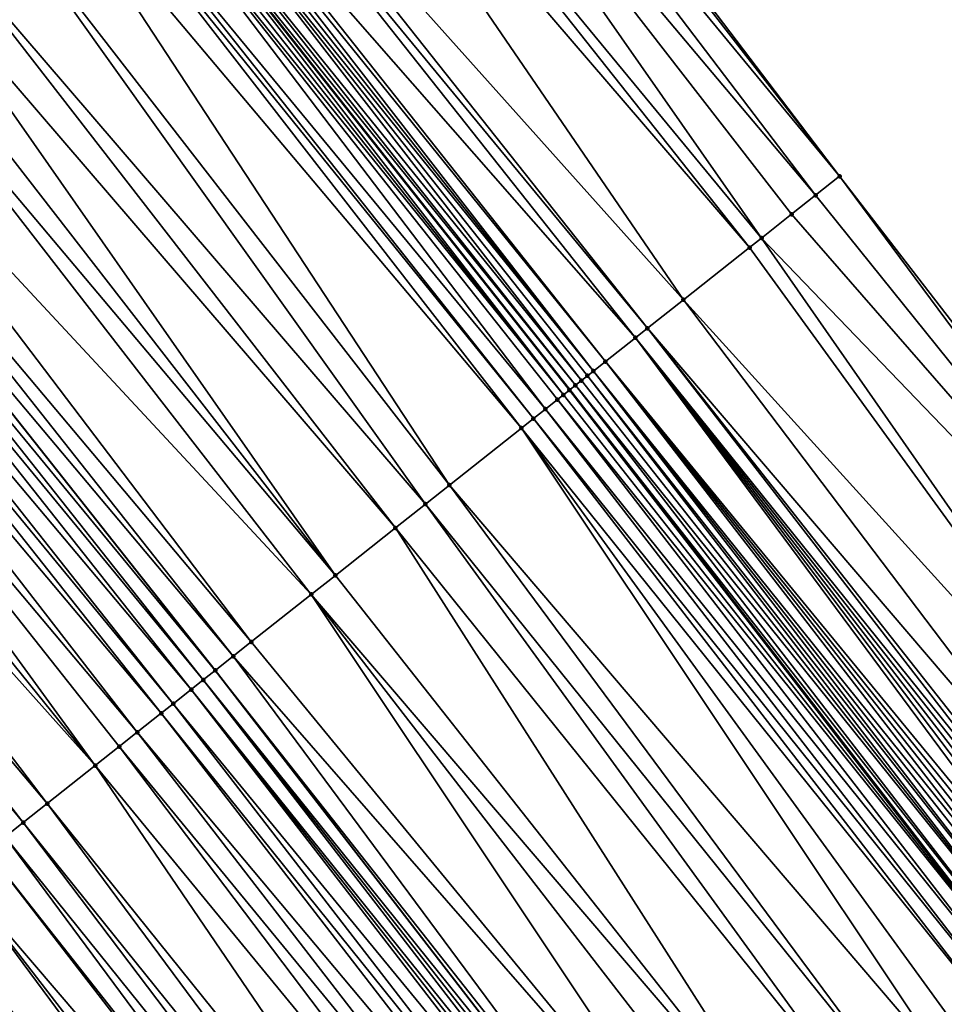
# Model space of a CAD drawing. Header units: feet. Extents: x 2004186 to 2014793, y 836912 to 864902.
# Tile 490 of 974: x 2009542 to 2009567, y 849426 to 849452. Entities that reach past the tile are written whole.
import ezdxf

# ---------------------------------------------------------------- set-up
doc = ezdxf.new("R2010")
doc.units = ezdxf.units.FT
doc.header["$LTSCALE"] = 100
doc.header["$MEASUREMENT"] = 0
for name, color, linetype, lineweight in [('EP_Travel Lane', 5, 'Continuous', 40), ('GPL_Skip Line', 2, 'Continuous', 40), ('Road Shots', 4, 'Continuous', 200), ('Road X-Section', 30, 'Continuous', 13)]:
    doc.layers.add(name, color=color, linetype=linetype, lineweight=lineweight)
doc.layers.add('I-77 SB_MM21-27-Surface-Border', color=7, linetype='Continuous')
doc.layers.add('I-77 SB_MM21-27-Surface-TIN', color=7, linetype='Continuous')

msp = doc.modelspace()

# ---------------------------------------------------------------- linework, layer by layer
at = {"layer": 'EP_Travel Lane'}
msp.add_polyline3d([(2009653.570653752, 849314.7708526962, 427.2550981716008), (2009641.643600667, 849330.8251805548, 427.1741720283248), (2009629.71654116, 849346.8795170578, 427.0964770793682), (2009617.789405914, 849362.9339555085, 427.057262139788), (2009605.73555993, 849379.1144419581, 426.978789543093), (2009593.515224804, 849394.9467096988, 426.9218911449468), (2009581.29495043, 849410.7788987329, 426.834544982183), (2009569.074629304, 849426.6111483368, 426.7706201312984), (2009556.733214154, 849442.5483134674, 426.7072657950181), (2009544.319665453, 849458.2294859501, 426.620325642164), (2009531.906058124, 849473.9107324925, 426.5907803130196), (2009519.49246936, 849489.5919555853, 426.5430914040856), (2009506.95945777, 849505.3575238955, 426.5134743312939), (2009494.322742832, 849520.859742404, 426.4939103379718), (2009481.686038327, 849536.361948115, 426.4823310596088), (2009469.049354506, 849551.8641284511, 426.4866424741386), (2009456.299925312, 849567.449840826, 426.4659434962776)], dxfattribs=at)
at = {"layer": 'GPL_Skip Line'}
msp.add_polyline3d([(2009644.191575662, 849307.7655570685, 426.7874621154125), (2009632.225510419, 849323.7908015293, 426.7179334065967), (2009620.259454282, 849339.8160337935, 426.6437997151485), (2009608.293333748, 849355.8413523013, 426.6022281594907), (2009596.31239317, 849371.855296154, 426.5279771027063), (2009584.109052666, 849387.700624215, 426.4642461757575), (2009571.90574215, 849403.5459133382, 426.3854607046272), (2009559.702397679, 849419.3912465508, 426.3237216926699), (2009547.475372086, 849435.218123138, 426.274932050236), (2009535.06121102, 849450.8988307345, 426.197489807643), (2009522.647001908, 849466.5795990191, 426.1670857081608), (2009510.232777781, 849482.2603862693, 426.151381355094), (2009497.79081078, 849497.9189563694, 426.1391293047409), (2009485.189131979, 849513.4494884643, 426.1629463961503), (2009472.587467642, 849528.980002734, 426.197900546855), (2009459.985824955, 849544.5104903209, 426.249524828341), (2009447.348453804, 849560.0116358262, 426.2957450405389)], dxfattribs=at)
at = {"layer": 'I-77 SB_MM21-27-Surface-Border', "color": 3, "linetype": 'ByBlock', "lineweight": -2}
msp.add_polyline3d([(2009461.346385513, 849571.6433987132, 426.4092777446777), (2009473.963586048, 849555.8516628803, 426.4632575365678), (2009487.341911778, 849540.9510669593, 426.5318890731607), (2009500.254322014, 849525.6724197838, 426.6010128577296), (2009513.322050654, 849510.5197733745, 426.6801304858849), (2009526.226557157, 849494.9236805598, 426.7609365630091), (2009538.954348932, 849479.4912385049, 426.8236816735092), (2009551.68214008, 849464.0587972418, 426.8870961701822), (2009563.782699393, 849448.1297875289, 426.9508772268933), (2009576.180157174, 849432.084687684, 427.059334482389), (2009588.22504466, 849416.1173242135, 427.1225441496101), (2009600.111533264, 849400.0278550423, 427.1580124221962), (2009612.156394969, 849384.0605250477, 427.23415079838), (2009623.996790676, 849367.5700114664, 427.2986735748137), (2009635.482156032, 849351.1857020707, 427.3376387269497), (2009647.287933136, 849335.0408427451, 427.4247702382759), (2009659.574432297, 849319.2550186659, 427.5311622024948)], dxfattribs=at)
at = {"layer": 'I-77 SB_MM21-27-Surface-TIN', "color": 128, "linetype": 'ByBlock', "lineweight": -2}
for points in [[(2009551.68214008, 849464.0587972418, 426.8870961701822), (2009551.525334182, 849463.9346525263, 426.8851726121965), (2009563.782699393, 849448.1297875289, 426.9508772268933)], [(2009551.525334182, 849463.9346525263, 426.8851726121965), (2009551.05492362, 849463.5622093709, 426.8724194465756), (2009563.782699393, 849448.1297875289, 426.9508772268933)], [(2009551.05492362, 849463.5622093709, 426.8724194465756), (2009550.270905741, 849462.9414711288, 426.8514355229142), (2009563.155484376, 849447.6331978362, 426.9347878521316)], [(2009551.05492362, 849463.5622093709, 426.8724194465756), (2009563.155484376, 849447.6331978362, 426.9347878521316), (2009563.782699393, 849448.1297875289, 426.9508772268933)], [(2009550.270905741, 849462.9414711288, 426.8514355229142), (2009549.016474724, 849461.948292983, 426.8202189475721), (2009561.744253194, 849446.5158677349, 426.8960343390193)], [(2009550.270905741, 849462.9414711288, 426.8514355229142), (2009562.528268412, 849447.1366093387, 426.9196246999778), (2009563.155484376, 849447.6331978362, 426.9347878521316)], [(2009550.270905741, 849462.9414711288, 426.8514355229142), (2009561.744253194, 849446.5158677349, 426.8960343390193), (2009562.528268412, 849447.1366093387, 426.9196246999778)], [(2009549.016474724, 849461.948292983, 426.8202189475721), (2009548.389260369, 849461.4517024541, 426.8034821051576), (2009561.430644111, 849446.2675748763, 426.8895304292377)], [(2009549.016474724, 849461.948292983, 426.8202189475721), (2009561.430644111, 849446.2675748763, 426.8895304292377), (2009561.744253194, 849446.5158677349, 426.8960343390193)], [(2009548.389260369, 849461.4517024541, 426.8034821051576), (2009546.350811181, 849459.8377864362, 426.7515682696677), (2009559.705804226, 849444.901951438, 426.8439021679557)], [(2009548.389260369, 849461.4517024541, 426.8034821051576), (2009559.705804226, 849444.901951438, 426.8439021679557), (2009561.430644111, 849446.2675748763, 426.8895304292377)], [(2009546.350811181, 849459.8377864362, 426.7515682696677), (2009546.03721514, 849459.5894771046, 426.7322967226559), (2009558.764981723, 849444.1570668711, 426.8197461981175)], [(2009546.350811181, 849459.8377864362, 426.7515682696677), (2009558.764981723, 849444.1570668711, 426.8197461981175), (2009559.705804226, 849444.901951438, 426.8439021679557)], [(2009546.03721514, 849459.5894771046, 426.7322967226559), (2009545.253201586, 849458.9687333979, 426.707077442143), (2009558.451389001, 849443.9087533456, 426.7972239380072)], [(2009546.03721514, 849459.5894771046, 426.7322967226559), (2009558.451389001, 849443.9087533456, 426.7972239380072), (2009558.764981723, 849444.1570668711, 426.8197461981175)], [(2009545.096395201, 849458.8445892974, 426.7056305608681), (2009544.939591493, 849458.7204418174, 426.701564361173), (2009557.353759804, 849443.0397250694, 426.7719242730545)], [(2009545.253201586, 849458.9687333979, 426.707077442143), (2009545.096395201, 849458.8445892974, 426.7056305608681), (2009557.667375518, 849443.2880095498, 426.7719346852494)], [(2009545.096395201, 849458.8445892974, 426.7056305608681), (2009557.353759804, 849443.0397250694, 426.7719242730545), (2009557.667375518, 849443.2880095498, 426.7719346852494)], [(2009545.253201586, 849458.9687333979, 426.707077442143), (2009557.667375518, 849443.2880095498, 426.7719346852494), (2009558.451389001, 849443.9087533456, 426.7972239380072)], [(2009544.782803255, 849458.5962747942, 426.6823504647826), (2009544.469236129, 849458.3479289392, 426.6347706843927), (2009557.040169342, 849442.7914086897, 426.7471894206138)], [(2009544.939591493, 849458.7204418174, 426.701564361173), (2009544.782803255, 849458.5962747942, 426.6823504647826), (2009557.353759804, 849443.0397250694, 426.7719242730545)], [(2009544.782803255, 849458.5962747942, 426.6823504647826), (2009557.196962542, 849442.9155694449, 426.7615453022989), (2009557.353759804, 849443.0397250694, 426.7719242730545)], [(2009544.782803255, 849458.5962747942, 426.6823504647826), (2009557.040169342, 849442.7914086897, 426.7471894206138), (2009557.196962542, 849442.9155694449, 426.7615453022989)], [(2009544.469236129, 849458.3479289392, 426.6347706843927), (2009544.319665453, 849458.2294859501, 426.620325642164), (2009556.883384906, 849442.6672368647, 426.7242540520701)], [(2009544.469236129, 849458.3479289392, 426.6347706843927), (2009556.883384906, 849442.6672368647, 426.7242540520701), (2009557.040169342, 849442.7914086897, 426.7471894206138)], [(2009544.155633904, 849458.0996274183, 426.6215532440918), (2009543.998827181, 849457.9754837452, 426.620437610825), (2009556.569785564, 849442.4189317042, 426.7082151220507)], [(2009544.312443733, 849458.2237671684, 426.6196281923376), (2009544.155633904, 849458.0996274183, 426.6215532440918), (2009556.569785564, 849442.4189317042, 426.7082151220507)], [(2009544.312443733, 849458.2237671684, 426.6196281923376), (2009556.733214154, 849442.5483134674, 426.7072657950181), (2009544.319665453, 849458.2294859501, 426.620325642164)], [(2009544.312443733, 849458.2237671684, 426.6196281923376), (2009556.726595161, 849442.5430717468, 426.7065170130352), (2009556.733214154, 849442.5483134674, 426.7072657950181)], [(2009544.312443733, 849458.2237671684, 426.6196281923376), (2009556.569785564, 849442.4189317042, 426.7082151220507), (2009556.726595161, 849442.5430717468, 426.7065170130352)], [(2009556.883384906, 849442.6672368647, 426.7242540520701), (2009544.319665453, 849458.2294859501, 426.620325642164), (2009556.733214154, 849442.5483134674, 426.7072657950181)], [(2009543.998827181, 849457.9754837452, 426.620437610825), (2009543.371606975, 849457.4789006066, 426.6094286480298), (2009556.099374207, 849442.0464895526, 426.6962392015)], [(2009543.998827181, 849457.9754837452, 426.620437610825), (2009556.412978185, 849442.2947888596, 426.7077414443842), (2009556.569785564, 849442.4189317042, 426.7082151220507)], [(2009543.998827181, 849457.9754837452, 426.620437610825), (2009556.099374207, 849442.0464895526, 426.6962392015), (2009556.412978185, 849442.2947888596, 426.7077414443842)], [(2009543.214804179, 849457.3547519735, 426.6044687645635), (2009542.587602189, 849456.8581458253, 426.575625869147), (2009555.472163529, 849441.549894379, 426.6759018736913)], [(2009543.371606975, 849457.4789006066, 426.6094286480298), (2009543.214804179, 849457.3547519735, 426.6044687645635), (2009555.785769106, 849441.7981916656, 426.6858377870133)], [(2009543.214804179, 849457.3547519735, 426.6044687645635), (2009555.472163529, 849441.549894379, 426.6759018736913), (2009555.785769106, 849441.7981916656, 426.6858377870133)], [(2009543.371606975, 849457.4789006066, 426.6094286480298), (2009555.785769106, 849441.7981916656, 426.6858377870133), (2009556.099374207, 849442.0464895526, 426.6962392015)], [(2009542.587602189, 849456.8581458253, 426.575625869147), (2009541.333206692, 849455.8649228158, 426.5096363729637), (2009553.590567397, 849440.0600635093, 426.5797404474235)], [(2009542.587602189, 849456.8581458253, 426.575625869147), (2009553.590567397, 849440.0600635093, 426.5797404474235), (2009555.472163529, 849441.549894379, 426.6759018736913)], [(2009541.333206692, 849455.8649228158, 426.5096363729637), (2009539.9219978, 849454.7475645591, 426.4490620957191), (2009552.963363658, 849439.5634595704, 426.5526091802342)], [(2009541.333206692, 849455.8649228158, 426.5096363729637), (2009552.963363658, 849439.5634595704, 426.5526091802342), (2009553.590567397, 849440.0600635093, 426.5797404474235)], [(2009539.9219978, 849454.7475645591, 426.4490620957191), (2009539.138000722, 849454.1268000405, 426.4077120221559), (2009552.179361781, 849438.942701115, 426.515957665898)], [(2009539.9219978, 849454.7475645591, 426.4490620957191), (2009552.179361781, 849438.942701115, 426.515957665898), (2009552.963363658, 849439.5634595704, 426.5526091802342)], [(2009539.138000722, 849454.1268000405, 426.4077120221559), (2009538.354000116, 849453.5060399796, 426.3698169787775), (2009550.61136638, 849437.7011736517, 426.4344756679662)], [(2009539.138000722, 849454.1268000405, 426.4077120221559), (2009550.61136638, 849437.7011736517, 426.4344756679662), (2009552.179361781, 849438.942701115, 426.515957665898)], [(2009538.354000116, 849453.5060399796, 426.3698169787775), (2009537.7268063, 849453.0094235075, 426.3329721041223), (2009550.61136638, 849437.7011736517, 426.4344756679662)], [(2009537.7268063, 849453.0094235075, 426.3329721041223), (2009536.315611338, 849451.8920476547, 426.2587596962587), (2009549.984173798, 849437.2045556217, 426.3964225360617)], [(2009537.7268063, 849453.0094235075, 426.3329721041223), (2009549.984173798, 849437.2045556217, 426.3964225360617), (2009550.61136638, 849437.7011736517, 426.4344756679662)], [(2009536.315611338, 849451.8920476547, 426.2587596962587), (2009535.531611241, 849451.2712869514, 426.2203666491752), (2009548.416179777, 849435.9630264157, 426.3135899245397)], [(2009536.315611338, 849451.8920476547, 426.2587596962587), (2009548.416179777, 849435.9630264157, 426.3135899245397), (2009549.984173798, 849437.2045556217, 426.3964225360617)], [(2009535.531611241, 849451.2712869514, 426.2203666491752), (2009535.06121102, 849450.8988307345, 426.197489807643), (2009547.945777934, 849435.590572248, 426.2923006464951)], [(2009535.531611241, 849451.2712869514, 426.2203666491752), (2009547.945777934, 849435.590572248, 426.2923006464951), (2009548.416179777, 849435.9630264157, 426.3135899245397)], [(2009534.747610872, 849450.6505265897, 426.1822385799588), (2009547.475372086, 849435.218123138, 426.274932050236), (2009535.06121102, 849450.8988307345, 426.197489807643)], [(2009547.945777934, 849435.590572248, 426.2923006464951), (2009535.06121102, 849450.8988307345, 426.197489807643), (2009547.475372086, 849435.218123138, 426.274932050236)], [(2009534.747610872, 849450.6505265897, 426.1822385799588), (2009534.434003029, 849450.4022321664, 426.1745220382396), (2009547.161774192, 849434.9698161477, 426.2574746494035)], [(2009534.747610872, 849450.6505265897, 426.1822385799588), (2009547.161774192, 849434.9698161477, 426.2574746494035), (2009547.475372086, 849435.218123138, 426.274932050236)], [(2009534.434003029, 849450.4022321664, 426.1745220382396), (2009533.963597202, 849450.02978303, 426.1571331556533), (2009546.848168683, 849434.721518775, 426.247471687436)], [(2009534.434003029, 849450.4022321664, 426.1745220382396), (2009546.848168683, 849434.721518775, 426.247471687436), (2009547.161774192, 849434.9698161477, 426.2574746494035)], [(2009533.963597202, 849450.02978303, 426.1571331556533), (2009533.649996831, 849449.7814791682, 426.1421011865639), (2009546.377764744, 849434.349067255, 426.2282350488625)], [(2009533.963597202, 849450.02978303, 426.1571331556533), (2009546.377764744, 849434.349067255, 426.2282350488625), (2009546.848168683, 849434.721518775, 426.247471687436)], [(2009533.649996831, 849449.7814791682, 426.1421011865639), (2009533.179602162, 849449.409015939, 426.1137892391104), (2009546.064165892, 849434.1007614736, 426.2117147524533)], [(2009533.649996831, 849449.7814791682, 426.1421011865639), (2009546.064165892, 849434.1007614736, 426.2117147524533), (2009546.377764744, 849434.349067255, 426.2282350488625)], [(2009533.179602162, 849449.409015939, 426.1137892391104), (2009532.552407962, 849448.9123999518, 426.0773203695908), (2009545.436975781, 849433.6041403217, 426.1712420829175)], [(2009533.179602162, 849449.409015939, 426.1137892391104), (2009545.436975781, 849433.6041403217, 426.1712420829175), (2009546.064165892, 849434.1007614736, 426.2117147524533)], [(2009532.552407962, 849448.9123999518, 426.0773203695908), (2009531.768408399, 849448.2916385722, 426.038403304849), (2009544.339379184, 849432.7350708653, 426.1140248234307)], [(2009532.552407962, 849448.9123999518, 426.0773203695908), (2009544.966579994, 849433.2316785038, 426.1440236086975), (2009545.436975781, 849433.6041403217, 426.1712420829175)], [(2009532.552407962, 849448.9123999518, 426.0773203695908), (2009544.339379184, 849432.7350708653, 426.1140248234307), (2009544.966579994, 849433.2316785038, 426.1440236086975)], [(2009531.768408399, 849448.2916385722, 426.038403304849), (2009530.984403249, 849447.6708842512, 426.0049570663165), (2009544.339379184, 849432.7350708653, 426.1140248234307)], [(2009563.782699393, 849448.1297875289, 426.9508772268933), (2009563.155484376, 849447.6331978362, 426.9347878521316), (2009575.863269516, 849431.8405930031, 427.0490375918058)], [(2009563.782699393, 849448.1297875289, 426.9508772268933), (2009575.863269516, 849431.8405930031, 427.0490375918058), (2009576.180157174, 849432.084687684, 427.059334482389)], [(2009530.984403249, 849447.6708842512, 426.0049570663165), (2009530.200391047, 849447.0501388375, 425.9784147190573), (2009543.084973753, 849431.7418604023, 426.0577584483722)], [(2009530.984403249, 849447.6708842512, 426.0049570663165), (2009543.084973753, 849431.7418604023, 426.0577584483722), (2009544.339379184, 849432.7350708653, 426.1140248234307)], [(2009563.155484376, 849447.6331978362, 426.9347878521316), (2009562.528268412, 849447.1366093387, 426.9196246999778), (2009575.863269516, 849431.8405930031, 427.0490375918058)], [(2009530.200391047, 849447.0501388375, 425.9784147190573), (2009529.729992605, 849446.6776803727, 425.9537955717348), (2009542.457764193, 849431.2452638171, 426.0363268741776)], [(2009530.200391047, 849447.0501388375, 425.9784147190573), (2009542.457764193, 849431.2452638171, 426.0363268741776), (2009543.084973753, 849431.7418604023, 426.0577584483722)], [(2009562.528268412, 849447.1366093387, 426.9196246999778), (2009561.744253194, 849446.5158677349, 426.8960343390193), (2009575.863269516, 849431.8405930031, 427.0490375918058)], [(2009529.729992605, 849446.6776803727, 425.9537955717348), (2009541.987367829, 849430.8728027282, 426.0096733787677), (2009542.457764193, 849431.2452638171, 426.0363268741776)], [(2009561.744253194, 849446.5158677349, 426.8960343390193), (2009561.430644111, 849446.2675748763, 426.8895304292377), (2009573.328156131, 849429.8878512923, 426.9727463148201)], [(2009561.744253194, 849446.5158677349, 426.8960343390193), (2009573.328156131, 849429.8878512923, 426.9727463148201), (2009575.863269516, 849431.8405930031, 427.0490375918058)], [(2009561.430644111, 849446.2675748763, 426.8895304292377), (2009559.705804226, 849444.901951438, 426.8439021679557), (2009573.328156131, 849429.8878512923, 426.9727463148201)], [(2009559.705804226, 849444.901951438, 426.8439021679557), (2009558.764981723, 849444.1570668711, 426.8197461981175), (2009571.902164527, 849428.7894215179, 426.9249754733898)], [(2009559.705804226, 849444.901951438, 426.8439021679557), (2009571.902164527, 849428.7894215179, 426.9249754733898), (2009573.328156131, 849429.8878512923, 426.9727463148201)], [(2009558.764981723, 849444.1570668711, 426.8197461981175), (2009558.451389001, 849443.9087533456, 426.7972239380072), (2009571.10995576, 849428.1791713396, 426.894022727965)], [(2009558.764981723, 849444.1570668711, 426.8197461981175), (2009571.268391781, 849428.3012288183, 426.9030910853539), (2009571.902164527, 849428.7894215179, 426.9249754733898)], [(2009558.764981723, 849444.1570668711, 426.8197461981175), (2009571.10995576, 849428.1791713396, 426.894022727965), (2009571.268391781, 849428.3012288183, 426.9030910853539)], [(2009558.451389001, 849443.9087533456, 426.7972239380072), (2009557.667375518, 849443.2880095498, 426.7719346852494), (2009570.476208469, 849427.6909455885, 426.859359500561)], [(2009558.451389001, 849443.9087533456, 426.7972239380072), (2009570.951531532, 849428.057098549, 426.8790343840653), (2009571.10995576, 849428.1791713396, 426.894022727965)], [(2009558.451389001, 849443.9087533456, 426.7972239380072), (2009570.793097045, 849427.9350390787, 426.8691960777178), (2009570.951531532, 849428.057098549, 426.8790343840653)], [(2009558.451389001, 849443.9087533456, 426.7972239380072), (2009570.63464947, 849427.8129966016, 426.8659279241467), (2009570.793097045, 849427.9350390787, 426.8691960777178)], [(2009558.451389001, 849443.9087533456, 426.7972239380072), (2009570.476208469, 849427.6909455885, 426.859359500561), (2009570.63464947, 849427.8129966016, 426.8659279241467)], [(2009557.667375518, 849443.2880095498, 426.7719346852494), (2009557.353759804, 849443.0397250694, 426.7719242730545), (2009570.000881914, 849427.3247971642, 426.8414384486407)], [(2009557.667375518, 849443.2880095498, 426.7719346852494), (2009570.317771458, 849427.5688893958, 426.8507884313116), (2009570.476208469, 849427.6909455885, 426.859359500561)], [(2009557.667375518, 849443.2880095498, 426.7719346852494), (2009570.159330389, 849427.4468384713, 426.8442542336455), (2009570.317771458, 849427.5688893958, 426.8507884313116)], [(2009557.667375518, 849443.2880095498, 426.7719346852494), (2009570.000881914, 849427.3247971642, 426.8414384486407), (2009570.159330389, 849427.4468384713, 426.8442542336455)], [(2009557.196962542, 849442.9155694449, 426.7615453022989), (2009557.040169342, 849442.7914086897, 426.7471894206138), (2009569.525560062, 849426.9586426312, 426.8211555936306)], [(2009557.353759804, 849443.0397250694, 426.7719242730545), (2009557.196962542, 849442.9155694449, 426.7615453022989), (2009569.683986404, 849427.0807126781, 426.8350831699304)], [(2009557.196962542, 849442.9155694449, 426.7615453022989), (2009569.525560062, 849426.9586426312, 426.8211555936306), (2009569.683986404, 849427.0807126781, 426.8350831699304)], [(2009557.353759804, 849443.0397250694, 426.7719242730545), (2009569.842427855, 849427.2027631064, 426.8414254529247), (2009570.000881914, 849427.3247971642, 426.8414384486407)], [(2009557.353759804, 849443.0397250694, 426.7719242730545), (2009569.683986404, 849427.0807126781, 426.8350831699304), (2009569.842427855, 849427.2027631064, 426.8414254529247)], [(2009556.883384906, 849442.6672368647, 426.7242540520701), (2009556.733214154, 849442.5483134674, 426.7072657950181), (2009569.208734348, 849426.7144675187, 426.7797608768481)], [(2009557.040169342, 849442.7914086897, 426.7471894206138), (2009556.883384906, 849442.6672368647, 426.7242540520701), (2009569.525560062, 849426.9586426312, 426.8211555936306)], [(2009556.883384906, 849442.6672368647, 426.7242540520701), (2009569.208734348, 849426.7144675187, 426.7797608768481), (2009569.525560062, 849426.9586426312, 426.8211555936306)], [(2009556.569785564, 849442.4189317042, 426.7082151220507), (2009556.412978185, 849442.2947888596, 426.7077414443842), (2009569.050301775, 849426.5924055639, 426.7689619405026)], [(2009556.726595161, 849442.5430717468, 426.7065170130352), (2009556.569785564, 849442.4189317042, 426.7082151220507), (2009569.050301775, 849426.5924055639, 426.7689619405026)], [(2009556.726595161, 849442.5430717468, 426.7065170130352), (2009569.074629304, 849426.6111483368, 426.7706201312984), (2009556.733214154, 849442.5483134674, 426.7072657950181)], [(2009556.726595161, 849442.5430717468, 426.7065170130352), (2009569.050301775, 849426.5924055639, 426.7689619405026), (2009569.074629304, 849426.6111483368, 426.7706201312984)], [(2009569.208734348, 849426.7144675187, 426.7797608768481), (2009556.733214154, 849442.5483134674, 426.7072657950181), (2009569.074629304, 849426.6111483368, 426.7706201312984)], [(2009556.412978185, 849442.2947888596, 426.7077414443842), (2009556.099374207, 849442.0464895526, 426.6962392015), (2009568.733405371, 849426.3483222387, 426.7630555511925)], [(2009556.412978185, 849442.2947888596, 426.7077414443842), (2009568.733405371, 849426.3483222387, 426.7630555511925), (2009569.050301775, 849426.5924055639, 426.7689619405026)], [(2009556.099374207, 849442.0464895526, 426.6962392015), (2009555.785769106, 849441.7981916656, 426.6858377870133), (2009568.416520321, 849426.1042241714, 426.7514492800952)], [(2009556.099374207, 849442.0464895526, 426.6962392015), (2009568.416520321, 849426.1042241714, 426.7514492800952), (2009568.733405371, 849426.3483222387, 426.7630555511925)], [(2009555.785769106, 849441.7981916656, 426.6858377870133), (2009555.472163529, 849441.549894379, 426.6759018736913), (2009568.099625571, 849425.860138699, 426.7447126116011)], [(2009555.785769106, 849441.7981916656, 426.6858377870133), (2009568.099625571, 849425.860138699, 426.7447126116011), (2009568.416520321, 849426.1042241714, 426.7514492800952)], [(2009555.472163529, 849441.549894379, 426.6759018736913), (2009553.590567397, 849440.0600635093, 426.5797404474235), (2009566.673663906, 849424.7616700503, 426.6819116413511)], [(2009555.472163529, 849441.549894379, 426.6759018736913), (2009567.307414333, 849425.2498917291, 426.7150004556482), (2009568.099625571, 849425.860138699, 426.7447126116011)], [(2009555.472163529, 849441.549894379, 426.6759018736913), (2009566.673663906, 849424.7616700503, 426.6819116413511), (2009567.307414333, 849425.2498917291, 426.7150004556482)], [(2009553.590567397, 849440.0600635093, 426.5797404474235), (2009552.963363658, 849439.5634595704, 426.5526091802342), (2009565.564600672, 849423.9072820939, 426.6239990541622)], [(2009553.590567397, 849440.0600635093, 426.5797404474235), (2009565.564600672, 849423.9072820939, 426.6239990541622), (2009566.673663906, 849424.7616700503, 426.6819116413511)], [(2009552.963363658, 849439.5634595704, 426.5526091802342), (2009552.179361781, 849438.942701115, 426.515957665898), (2009564.772404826, 849423.2970151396, 426.5865601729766)], [(2009552.963363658, 849439.5634595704, 426.5526091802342), (2009564.772404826, 849423.2970151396, 426.5865601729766), (2009565.564600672, 849423.9072820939, 426.6239990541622)], [(2009552.179361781, 849438.942701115, 426.515957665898), (2009550.61136638, 849437.7011736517, 426.4344756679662), (2009563.029584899, 849421.9544136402, 426.4987044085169)], [(2009552.179361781, 849438.942701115, 426.515957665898), (2009563.029584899, 849421.9544136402, 426.4987044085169), (2009564.772404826, 849423.2970151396, 426.5865601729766)], [(2009550.61136638, 849437.7011736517, 426.4344756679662), (2009549.984173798, 849437.2045556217, 426.3964225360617), (2009563.029584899, 849421.9544136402, 426.4987044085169)], [(2009549.984173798, 849437.2045556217, 426.3964225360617), (2009548.416179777, 849435.9630264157, 426.3135899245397), (2009561.128345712, 849420.4897328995, 426.3933660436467)], [(2009549.984173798, 849437.2045556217, 426.3964225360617), (2009562.237406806, 849421.3441236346, 426.4523530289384), (2009563.029584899, 849421.9544136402, 426.4987044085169)], [(2009549.984173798, 849437.2045556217, 426.3964225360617), (2009561.128345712, 849420.4897328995, 426.3933660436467), (2009562.237406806, 849421.3441236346, 426.4523530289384)], [(2009548.416179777, 849435.9630264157, 426.3135899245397), (2009547.945777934, 849435.590572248, 426.2923006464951), (2009561.128345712, 849420.4897328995, 426.3933660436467)], [(2009547.945777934, 849435.590572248, 426.2923006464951), (2009547.475372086, 849435.218123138, 426.274932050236), (2009559.860833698, 849419.5133040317, 426.3327907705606)], [(2009547.945777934, 849435.590572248, 426.2923006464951), (2009559.860833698, 849419.5133040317, 426.3327907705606), (2009561.128345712, 849420.4897328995, 426.3933660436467)], [(2009547.161774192, 849434.9698161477, 426.2574746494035), (2009559.702397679, 849419.3912465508, 426.3237216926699), (2009547.475372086, 849435.218123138, 426.274932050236)], [(2009559.860833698, 849419.5133040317, 426.3327907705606), (2009547.475372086, 849435.218123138, 426.274932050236), (2009559.702397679, 849419.3912465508, 426.3237216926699)], [(2009547.161774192, 849434.9698161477, 426.2574746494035), (2009546.848168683, 849434.721518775, 426.247471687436), (2009559.385516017, 849419.147144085, 426.3104147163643)], [(2009547.161774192, 849434.9698161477, 426.2574746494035), (2009559.54396166, 849419.2691890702, 426.314652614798), (2009559.702397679, 849419.3912465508, 426.3237216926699)], [(2009547.161774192, 849434.9698161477, 426.2574746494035), (2009559.385516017, 849419.147144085, 426.3104147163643), (2009559.54396166, 849419.2691890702, 426.314652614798)], [(2009546.848168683, 849434.721518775, 426.247471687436), (2009546.377764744, 849434.349067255, 426.2282350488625), (2009559.068629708, 849418.9030476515, 426.299440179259)], [(2009546.848168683, 849434.721518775, 426.247471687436), (2009559.22707513, 849419.025092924, 426.3037891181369), (2009559.385516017, 849419.147144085, 426.3104147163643)], [(2009546.848168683, 849434.721518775, 426.247471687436), (2009559.068629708, 849418.9030476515, 426.299440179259), (2009559.22707513, 849419.025092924, 426.3037891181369)], [(2009546.377764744, 849434.349067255, 426.2282350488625), (2009546.064165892, 849434.1007614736, 426.2117147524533), (2009558.593297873, 849418.536906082, 426.284169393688)], [(2009546.377764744, 849434.349067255, 426.2282350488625), (2009558.593297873, 849418.536906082, 426.284169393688), (2009559.068629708, 849418.9030476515, 426.299440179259)], [(2009546.064165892, 849434.1007614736, 426.2117147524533), (2009545.436975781, 849433.6041403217, 426.1712420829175), (2009558.276420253, 849418.2927983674, 426.2688332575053)], [(2009546.064165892, 849434.1007614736, 426.2117147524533), (2009558.276420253, 849418.2927983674, 426.2688332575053), (2009558.593297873, 849418.536906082, 426.284169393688)], [(2009545.436975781, 849433.6041403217, 426.1712420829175), (2009544.966579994, 849433.2316785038, 426.1440236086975), (2009557.642684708, 849417.8045573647, 426.2282730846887)], [(2009545.436975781, 849433.6041403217, 426.1712420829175), (2009557.642684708, 849417.8045573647, 426.2282730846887), (2009558.276420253, 849418.2927983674, 426.2688332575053)], [(2009544.966579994, 849433.2316785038, 426.1440236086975), (2009544.339379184, 849432.7350708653, 426.1140248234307), (2009557.008935, 849417.3163347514, 426.1948230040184)], [(2009544.966579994, 849433.2316785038, 426.1440236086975), (2009557.008935, 849417.3163347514, 426.1948230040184), (2009557.642684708, 849417.8045573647, 426.2282730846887)], [(2009544.339379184, 849432.7350708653, 426.1140248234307), (2009543.084973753, 849431.7418604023, 426.0577584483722), (2009555.582986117, 849416.2178495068, 426.12560536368)], [(2009544.339379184, 849432.7350708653, 426.1140248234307), (2009555.582986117, 849416.2178495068, 426.12560536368), (2009557.008935, 849417.3163347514, 426.1948230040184)], [(2009543.084973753, 849431.7418604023, 426.0577584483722), (2009542.457764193, 849431.2452638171, 426.0363268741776), (2009554.949217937, 849415.7296508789, 426.1014288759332)], [(2009543.084973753, 849431.7418604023, 426.0577584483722), (2009554.949217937, 849415.7296508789, 426.1014288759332), (2009555.582986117, 849416.2178495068, 426.12560536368)], [(2009542.457764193, 849431.2452638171, 426.0363268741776), (2009541.987367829, 849430.8728027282, 426.0096733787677), (2009554.473895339, 849415.3634973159, 426.0815210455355)], [(2009542.457764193, 849431.2452638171, 426.0363268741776), (2009554.473895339, 849415.3634973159, 426.0815210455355), (2009554.949217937, 849415.7296508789, 426.1014288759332)], [(2009541.987367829, 849430.8728027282, 426.0096733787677), (2009541.51696912, 849430.500344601, 425.9853153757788), (2009553.840147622, 849414.8752721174, 426.0470713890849)], [(2009541.987367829, 849430.8728027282, 426.0096733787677), (2009553.840147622, 849414.8752721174, 426.0470713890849), (2009554.473895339, 849415.3634973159, 426.0815210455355)], [(2009541.51696912, 849430.500344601, 425.9853153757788), (2009540.732961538, 849429.8795933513, 425.9542487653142), (2009553.681705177, 849414.7532229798, 426.0412280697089)], [(2009541.51696912, 849430.500344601, 425.9853153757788), (2009553.681705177, 849414.7532229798, 426.0412280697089), (2009553.840147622, 849414.8752721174, 426.0470713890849)], [(2009540.732961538, 849429.8795933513, 425.9542487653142), (2009539.792160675, 849429.1346814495, 425.9089063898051), (2009552.572627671, 849413.8988535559, 425.990480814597)], [(2009540.732961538, 849429.8795933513, 425.9542487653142), (2009552.889503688, 849414.1429633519, 426.0066217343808), (2009553.681705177, 849414.7532229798, 426.0412280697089)], [(2009540.732961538, 849429.8795933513, 425.9542487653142), (2009552.572627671, 849413.8988535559, 425.990480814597), (2009552.889503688, 849414.1429633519, 426.0066217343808)], [(2009539.792160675, 849429.1346814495, 425.9089063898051), (2009539.164951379, 849428.6380845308, 425.8872161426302), (2009551.780418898, 849413.2886033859, 425.9595313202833)], [(2009539.792160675, 849429.1346814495, 425.9089063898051), (2009551.780418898, 849413.2886033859, 425.9595313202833), (2009552.572627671, 849413.8988535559, 425.990480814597)], [(2009539.164951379, 849428.6380845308, 425.8872161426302), (2009538.851349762, 849428.3897822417, 425.8734028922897), (2009551.146643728, 849412.8004138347, 425.9388641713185)], [(2009539.164951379, 849428.6380845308, 425.8872161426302), (2009551.146643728, 849412.8004138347, 425.9388641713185), (2009551.780418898, 849413.2886033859, 425.9595313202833)], [(2009538.851349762, 849428.3897822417, 425.8734028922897), (2009538.537750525, 849428.1414769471, 425.8572598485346), (2009550.829764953, 849412.5563076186, 425.9241073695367)], [(2009538.851349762, 849428.3897822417, 425.8734028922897), (2009550.829764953, 849412.5563076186, 425.9241073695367), (2009551.146643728, 849412.8004138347, 425.9388641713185)], [(2009538.537750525, 849428.1414769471, 425.8572598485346), (2009538.224159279, 849427.8931615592, 425.8332941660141), (2009550.829764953, 849412.5563076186, 425.9241073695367)], [(2009537.910558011, 849427.6448588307, 425.8191400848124), (2009550.16252691, 849412.0422345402, 425.8762670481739), (2009538.036241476, 849427.7443722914, 425.8248126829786)], [(2009538.224159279, 849427.8931615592, 425.8332941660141), (2009538.036241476, 849427.7443722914, 425.8248126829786), (2009550.196042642, 849412.0680494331, 425.8769037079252)], [(2009550.196042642, 849412.0680494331, 425.8769037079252), (2009538.036241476, 849427.7443722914, 425.8248126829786), (2009550.16252691, 849412.0422345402, 425.8762670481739)], [(2009538.224159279, 849427.8931615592, 425.8332941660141), (2009550.196042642, 849412.0680494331, 425.8769037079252), (2009550.829764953, 849412.5563076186, 425.9241073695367)], [(2009537.910558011, 849427.6448588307, 425.8191400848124), (2009537.440137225, 849427.2724285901, 425.8163962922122), (2009549.879139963, 849411.823974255, 425.8741472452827)], [(2009537.910558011, 849427.6448588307, 425.8191400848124), (2009550.037594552, 849411.9460076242, 425.8738938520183), (2009550.16252691, 849412.0422345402, 425.8762670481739)], [(2009537.910558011, 849427.6448588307, 425.8191400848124), (2009549.879139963, 849411.823974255, 425.8741472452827), (2009550.037594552, 849411.9460076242, 425.8738938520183)], [(2009537.440137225, 849427.2724285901, 425.8163962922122), (2009537.28333301, 849427.1482817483, 425.8128245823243), (2009549.720692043, 849411.7019322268, 425.8710527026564)], [(2009537.440137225, 849427.2724285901, 425.8163962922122), (2009549.720692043, 849411.7019322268, 425.8710527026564), (2009549.879139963, 849411.823974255, 425.8741472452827)], [(2009537.28333301, 849427.1482817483, 425.8128245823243), (2009536.342551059, 849426.4033459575, 425.748966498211), (2009549.245350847, 849411.3358028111, 425.8604810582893)], [(2009537.28333301, 849427.1482817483, 425.8128245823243), (2009549.403788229, 849411.4578585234, 425.8688663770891), (2009549.720692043, 849411.7019322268, 425.8710527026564)], [(2009537.28333301, 849427.1482817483, 425.8128245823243), (2009549.245350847, 849411.3358028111, 425.8604810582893), (2009549.403788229, 849411.4578585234, 425.8688663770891)]]:
    msp.add_3dface(points, dxfattribs=at)
at = {"layer": 'Road Shots', "lineweight": 100}
for p in [(2009563.782699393, 849448.1297875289, 426.9508772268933), (2009563.155484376, 849447.6331978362, 426.9347878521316), (2009562.528268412, 849447.1366093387, 426.9196246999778), (2009561.744253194, 849446.5158677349, 426.8960343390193), (2009561.430644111, 849446.2675748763, 426.8895304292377), (2009559.705804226, 849444.901951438, 426.8439021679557), (2009558.764981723, 849444.1570668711, 426.8197461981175), (2009558.451389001, 849443.9087533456, 426.7972239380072), (2009557.667375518, 849443.2880095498, 426.7719346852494), (2009557.196962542, 849442.9155694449, 426.7615453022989), (2009557.353759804, 849443.0397250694, 426.7719242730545), (2009556.883384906, 849442.6672368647, 426.7242540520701), (2009557.040169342, 849442.7914086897, 426.7471894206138), (2009556.569785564, 849442.4189317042, 426.7082151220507), (2009556.726595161, 849442.5430717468, 426.7065170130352), (2009556.412978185, 849442.2947888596, 426.7077414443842), (2009556.099374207, 849442.0464895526, 426.6962392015), (2009555.785769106, 849441.7981916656, 426.6858377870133), (2009555.472163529, 849441.549894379, 426.6759018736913), (2009553.590567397, 849440.0600635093, 426.5797404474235), (2009552.963363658, 849439.5634595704, 426.5526091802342), (2009552.179361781, 849438.942701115, 426.515957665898), (2009550.61136638, 849437.7011736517, 426.4344756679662), (2009549.984173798, 849437.2045556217, 426.3964225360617), (2009548.416179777, 849435.9630264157, 426.3135899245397), (2009547.945777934, 849435.590572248, 426.2923006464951), (2009547.475372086, 849435.2181231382, 426.2749320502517), (2009547.161774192, 849434.9698161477, 426.2574746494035), (2009546.848168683, 849434.721518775, 426.247471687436), (2009546.377764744, 849434.349067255, 426.2282350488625), (2009546.064165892, 849434.1007614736, 426.2117147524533), (2009545.436975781, 849433.6041403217, 426.1712420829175), (2009544.966579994, 849433.2316785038, 426.1440236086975), (2009544.339379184, 849432.7350708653, 426.1140248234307), (2009543.084973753, 849431.7418604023, 426.0577584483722), (2009542.457764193, 849431.2452638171, 426.0363268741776)]:
    msp.add_point(p, dxfattribs=at)
at = {"layer": 'Road X-Section', "extrusion": (0.6207103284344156, -0.7840382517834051, 0.001645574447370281), "elevation": 581337.8714893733, "flags": 128}
msp.add_lwpolyline([(2102788.349820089, -531.6212764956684), (2102789.349820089, -531.5588741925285), (2102789.949820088, -531.5283817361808), (2102790.349820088, -531.5039052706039), (2102792.149820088, -531.3847794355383), (2102792.549820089, -531.360491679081), (2102792.949820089, -531.3432728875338), (2102793.149820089, -531.3395342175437), (2102793.549820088, -531.3453841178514), (2102793.749820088, -531.3448481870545), (2102793.949820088, -531.3318930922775), (2102794.349820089, -531.2997742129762), (2102794.949820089, -531.2642413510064), (2102795.149820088, -531.2558154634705), (2102795.349820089, -531.249860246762), (2102795.949820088, -531.2382345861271), (2102796.549820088, -531.2197056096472), (2102797.549820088, -531.1774800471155), (2102798.749820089, -531.1241455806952), (2102800.349820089, -531.0749840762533), (2102801.149820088, -531.046589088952), (2102801.949820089, -531.0135830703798), (2102802.549820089, -530.9854720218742), (2102804.149820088, -530.9248784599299), (2102804.549820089, -530.9076373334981), (2102804.949820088, -530.8927855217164), (2102805.149820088, -530.8876593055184), (2102805.349820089, -530.8882925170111), (2102805.549820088, -530.8860066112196), (2102805.749820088, -530.8812831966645), (2102805.949820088, -530.8846889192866), (2102806.149820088, -530.8789262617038), (2102806.349820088, -530.8667619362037), (2102806.549820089, -530.851781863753), (2102806.749820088, -530.8388549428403), (2102806.949820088, -530.8295924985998), (2102807.549820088, -530.8116937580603), (2102808.549820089, -530.7836416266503), (2102809.949820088, -530.7331238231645), (2102810.749820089, -530.7059459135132), (2102811.349820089, -530.6816695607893), (2102811.949820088, -530.6570503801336), (2102812.949820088, -530.6305079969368), (2102813.949820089, -530.5970617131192), (2102814.949820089, -530.5581445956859), (2102815.749820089, -530.5216756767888), (2102816.349820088, -530.4933636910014), (2102816.749820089, -530.4783317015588), (2102817.349820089, -530.4609427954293), (2102817.749820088, -530.453226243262), (2102818.749820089, -530.4150981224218), (2102819.749820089, -530.376705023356), (2102821.549820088, -530.302492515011), (2102822.349820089, -530.2656475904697), (2102823.349820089, -530.2277524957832), (2102824.349820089, -530.1864023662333), (2102826.149820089, -530.1258280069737), (2102827.749820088, -530.0598384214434), (2102828.549820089, -530.0309954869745), (2102828.749820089, -530.0260355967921), (2102829.549820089, -530.0150266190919), (2102829.749820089, -530.0139109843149), (2102829.949820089, -530.0158360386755), (2102830.149820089, -530.0006935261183), (2102830.549820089, -529.9531136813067), (2102830.749820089, -529.9338997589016), (2102830.949820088, -529.9298335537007), (2102831.149820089, -529.9283866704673), (2102832.149820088, -529.9031673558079), (2102832.549820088, -529.8838957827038), (2102835.149820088, -529.8319818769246), (2102835.949820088, -529.8152450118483), (2102837.549820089, -529.7840283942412), (2102838.549820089, -529.7630444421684), (2102839.149820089, -529.7502912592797), (2102839.349820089, -529.7483676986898)], dxfattribs=at)
at = {"layer": 'Road X-Section', "extrusion": (0.6207103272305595, -0.7840382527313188, 0.001645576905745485), "elevation": 581357.8682660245, "flags": 128}
msp.add_lwpolyline([(2102787.950710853, -531.6319812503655), (2102788.750710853, -531.5893117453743), (2102789.150710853, -531.565382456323), (2102789.750710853, -531.5348044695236), (2102790.550710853, -531.490565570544), (2102791.150710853, -531.4620541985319), (2102792.350710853, -531.3911445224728), (2102792.750710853, -531.3699235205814), (2102792.950710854, -531.363411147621), (2102793.150710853, -531.3603915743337), (2102793.550710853, -531.3591849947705), (2102793.750710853, -531.3464868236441), (2102793.950710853, -531.3276351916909), (2102794.150710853, -531.31134946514), (2102794.550710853, -531.2905629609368), (2102794.750710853, -531.2768904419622), (2102794.950710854, -531.2653576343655), (2102795.350710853, -531.253422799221), (2102795.950710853, -531.2388000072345), (2102796.550710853, -531.2153801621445), (2102798.550710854, -531.1293420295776), (2102799.550710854, -531.0944222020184), (2102800.350710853, -531.0692096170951), (2102800.750710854, -531.0544053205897), (2102801.150710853, -531.0364184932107), (2102801.550710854, -531.0203466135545), (2102802.350710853, -530.9803504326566), (2102803.150710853, -530.9510559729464), (2102803.550710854, -530.9390460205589), (2102803.950710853, -530.9208343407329), (2102805.150710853, -530.8569761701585), (2102805.350710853, -530.8534044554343), (2102805.950710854, -530.8506606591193), (2102806.350710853, -530.8365065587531), (2102806.750710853, -530.8125408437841), (2102807.150710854, -530.7963977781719), (2102807.550710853, -530.7825845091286), (2102808.350710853, -530.7608942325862), (2102809.550710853, -530.7155517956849), (2102810.550710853, -530.684485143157), (2102811.150710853, -530.6601271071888), (2102811.750710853, -530.6334735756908), (2102812.550710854, -530.6120419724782), (2102814.150710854, -530.555775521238), (2102814.950710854, -530.5257766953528), (2102815.550710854, -530.4985581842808), (2102816.350710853, -530.4580854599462), (2102816.750710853, -530.4415651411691), (2102817.350710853, -530.4223284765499), (2102817.750710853, -530.412325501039), (2102818.150710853, -530.3948680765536), (2102818.750710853, -530.3774994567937), (2102819.350710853, -530.3562101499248), (2102821.350710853, -530.2733774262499), (2102822.150710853, -530.235324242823), (2102824.150710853, -530.1538421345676), (2102825.150710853, -530.1171905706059), (2102825.950710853, -530.090059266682), (2102828.350710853, -529.9938977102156), (2102828.750710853, -529.9839617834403), (2102829.150710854, -529.9735603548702), (2102829.550710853, -529.9620580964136), (2102829.750710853, -529.9615844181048), (2102829.950710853, -529.9632825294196), (2102830.150710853, -529.9455454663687), (2102830.350710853, -529.9226100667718), (2102830.550710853, -529.9082541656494), (2102830.750710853, -529.8978751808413), (2102831.150710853, -529.8978647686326), (2102832.150710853, -529.8725754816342), (2102832.550710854, -529.8500531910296), (2102833.750710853, -529.8258971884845), (2102835.950710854, -529.780268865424), (2102836.350710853, -529.7737649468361), (2102837.350710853, -529.7501745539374), (2102838.150710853, -529.7350113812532), (2102838.950710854, -529.7189219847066)], dxfattribs=at)
at = {"layer": 'Road X-Section', "extrusion": (0.6101668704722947, -0.7922662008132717, 0.003264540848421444), "elevation": 553201.8723904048, "flags": 128}
msp.add_lwpolyline([(2110375.247964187, -1380.80159223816), (2110376.047964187, -1380.765899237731), (2110377.047964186, -1380.712652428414), (2110377.247964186, -1380.701028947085), (2110377.847964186, -1380.672156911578), (2110378.447964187, -1380.648764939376), (2110379.047964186, -1380.621082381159), (2110379.447964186, -1380.600367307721), (2110379.647964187, -1380.591957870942), (2110379.847964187, -1380.586021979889), (2110380.047964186, -1380.583965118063), (2110380.447964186, -1380.586346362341), (2110380.647964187, -1380.580440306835), (2110380.847964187, -1380.563557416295), (2110381.047964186, -1380.544460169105), (2110381.247964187, -1380.527898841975), (2110381.847964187, -1380.493170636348), (2110382.047964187, -1380.484666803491), (2110382.447964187, -1380.474325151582), (2110382.647964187, -1380.470131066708), (2110383.047964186, -1380.45536800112), (2110383.847964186, -1380.419494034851), (2110385.447964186, -1380.358249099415), (2110386.447964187, -1380.32162297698), (2110387.047964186, -1380.302358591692), (2110387.647964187, -1380.280097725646), (2110388.447964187, -1380.248496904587), (2110389.447964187, -1380.201405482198), (2110389.847964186, -1380.183583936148), (2110390.047964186, -1380.174178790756), (2110390.447964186, -1380.162217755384), (2110390.847964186, -1380.150142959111), (2110391.247964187, -1380.130182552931), (2110391.847964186, -1380.096982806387), (2110392.047964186, -1380.088597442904), (2110392.447964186, -1380.086411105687), (2110392.647964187, -1380.083316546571), (2110392.847964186, -1380.083569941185), (2110393.047964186, -1380.080560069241), (2110393.847964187, -1380.033356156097), (2110394.247964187, -1380.018599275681), (2110395.047964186, -1379.997932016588), (2110396.047964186, -1379.966982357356), (2110396.447964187, -1379.950841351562), (2110397.447964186, -1379.916234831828), (2110397.647964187, -1379.910391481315), (2110398.447964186, -1379.875941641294), (2110399.047964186, -1379.856033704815), (2110399.847964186, -1379.831857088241), (2110401.647964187, -1379.762639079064), (2110402.447964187, -1379.729188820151), (2110403.247964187, -1379.688628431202), (2110403.647964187, -1379.673292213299), (2110404.247964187, -1379.658021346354), (2110404.447964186, -1379.653672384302), (2110404.647964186, -1379.647046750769), (2110404.847964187, -1379.642808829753), (2110405.247964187, -1379.62467057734), (2110406.847964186, -1379.564094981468), (2110408.247964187, -1379.505107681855), (2110409.247964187, -1379.458756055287), (2110411.447964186, -1379.370899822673), (2110412.447964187, -1379.333460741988), (2110413.847964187, -1379.275547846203), (2110414.647964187, -1379.242458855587), (2110415.647964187, -1379.212746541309), (2110416.047964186, -1379.206009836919), (2110416.447964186, -1379.194403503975), (2110416.847964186, -1379.18849708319), (2110417.047964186, -1379.177698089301), (2110417.447964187, -1379.136303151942), (2110417.647964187, -1379.122375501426), (2110417.847964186, -1379.116033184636), (2110418.047964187, -1379.116020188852), (2110418.247964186, -1379.113204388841), (2110418.447964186, -1379.106670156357), (2110418.647964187, -1379.098099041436), (2110418.847964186, -1379.091530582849), (2110419.047964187, -1379.088262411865), (2110419.247964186, -1379.078424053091), (2110419.447964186, -1379.063435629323), (2110419.647964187, -1379.054367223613), (2110420.447964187, -1379.032482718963), (2110422.247964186, -1378.984711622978), (2110425.447964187, -1378.908419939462), (2110425.847964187, -1378.89812299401)], dxfattribs=at)

doc.saveas('drawing.dxf')
